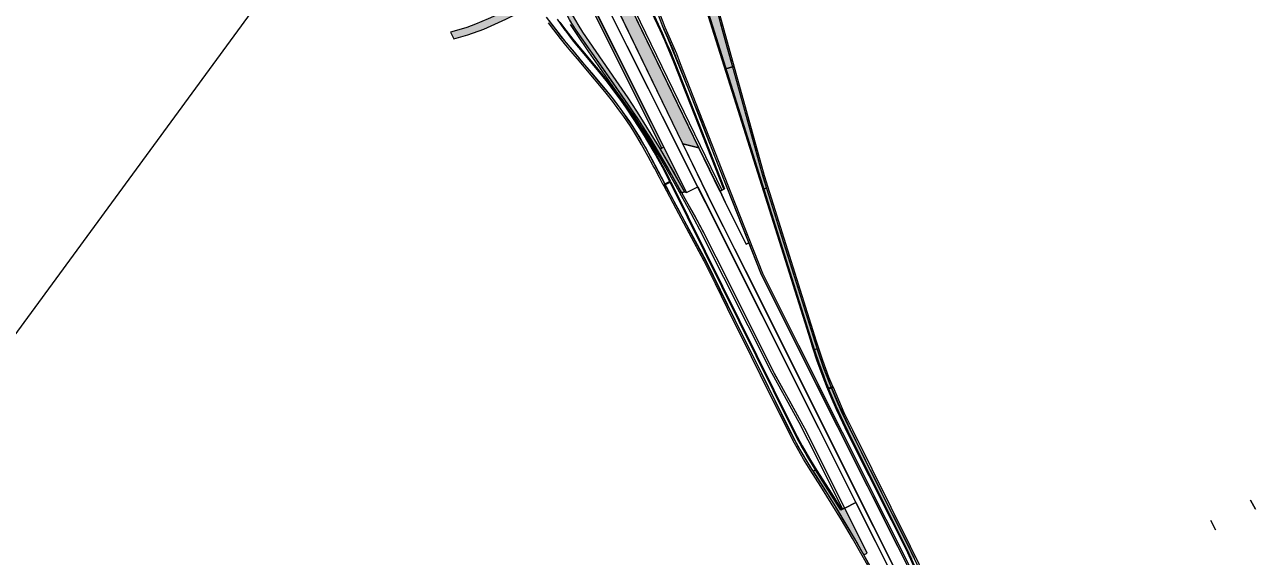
# Model space of a CAD drawing. Extents: x 2356431 to 2371438, y 6972864 to 6982525.
# Drawn here: x 2370511.5 to 2370775.3, y 6981390.9 to 6981505 of the extents above; entities that cross this region are included whole.
import ezdxf

# ---------------------------------------------------------------- set-up
doc = ezdxf.new("R2010")
doc.units = 0
doc.header["$LTSCALE"] = 5.6
for name, color, linetype, lineweight in [('1', 7, 'Continuous', 25), ('10', 7, 'Continuous', 13), ('11', 7, 'Continuous', 13), ('12', 7, 'Continuous', 13), ('13', 7, 'Continuous', 13), ('48', 7, 'Continuous', 25), ('9', 7, 'Continuous', 13)]:
    doc.layers.add(name, color=color, linetype=linetype, lineweight=lineweight)

msp = doc.modelspace()

# ---------------------------------------------------------------- hatches: boundary and pattern name
at = {"layer": '10'}
for points in [[(2370652.582, 6981479.445), (2370634.727, 6981516.42), (2370637.158, 6981517.596), (2370656.004, 6981478.561)], [(2370648.088, 6981478.527), (2370630.266, 6981514.168), (2370630.693, 6981514.387), (2370648.48, 6981478.728)]]:
    msp.add_hatch(color=256, dxfattribs=at).paths.add_polyline_path(points)
at = {"layer": '11'}
for points in [[(2370652.908, 6981469.14), (2370652.32, 6981468.932), (2370650.133, 6981472.855), (2370648.577, 6981475.566), (2370646.749, 6981478.666), (2370644.881, 6981481.768), (2370643.768, 6981483.52), (2370642.912, 6981484.88), (2370629.977, 6981503.415), (2370628.99, 6981504.896), (2370628.254, 6981506.129), (2370627.088, 6981508.375), (2370626.379, 6981509.655), (2370627.253, 6981510.131), (2370628.563, 6981507.662), (2370630.068, 6981505.041), (2370631.092, 6981503.389), (2370638.251, 6981493.035), (2370640.771, 6981489.343), (2370642.631, 6981486.488), (2370643.9, 6981484.502), (2370645.756, 6981481.541), (2370647.702, 6981478.302), (2370650.793, 6981473.014)], [(2370648.513, 6981478.709), (2370647.708, 6981478.302), (2370652.908, 6981469.14), (2370653.385, 6981468.997)]]:
    msp.add_hatch(color=256, dxfattribs=at).paths.add_polyline_path(points)
at = {"layer": '12'}
for points in [[(2370648.451, 6981470.539), (2370650.025, 6981471.316), (2370649.965, 6981471.437), (2370648.391, 6981470.66)], [(2370683.63, 6981426.951), (2370684.722, 6981427.371), (2370684.774, 6981427.245), (2370683.674, 6981426.825)]]:
    msp.add_hatch(color=256, dxfattribs=at).paths.add_polyline_path(points)
at = {"layer": '13'}
for points in [[(2370661.835, 6981495.525), (2370660.522, 6981499.756), (2370659.153, 6981504.083), (2370657.858, 6981508.227), (2370656.519, 6981512.531), (2370658.527, 6981513.123), (2370659.695, 6981508.862), (2370660.837, 6981504.681), (2370662.046, 6981500.292), (2370663.253, 6981495.969)], [(2370669.918, 6981469.776), (2370665.203, 6981484.808), (2370663.173, 6981491.259), (2370661.835, 6981495.525), (2370663.253, 6981495.969), (2370664.439, 6981491.626), (2370665.609, 6981487.429), (2370666.86, 6981482.873), (2370668.064, 6981478.532), (2370669.251, 6981474.227), (2370670.543, 6981469.937)], [(2370680.769, 6981435.269), (2370679.414, 6981439.569), (2370678.068, 6981443.851), (2370676.728, 6981448.121), (2370675.39, 6981452.388), (2370673.956, 6981456.893), (2370672.671, 6981461.015), (2370671.318, 6981465.312), (2370669.918, 6981469.776), (2370670.543, 6981469.937), (2370671.858, 6981465.641), (2370673.266, 6981461.199), (2370674.619, 6981456.901), (2370675.953, 6981452.632), (2370677.291, 6981448.327), (2370678.677, 6981444.043), (2370680.009, 6981439.753), (2370681.371, 6981435.476)], [(2370684.436, 6981427.118), (2370682.832, 6981431.233), (2370681.371, 6981435.476), (2370680.769, 6981435.269), (2370682.191, 6981431.14), (2370682.879, 6981429.312), (2370683.842, 6981426.896)], [(2370700.238, 6981394.611), (2370697.614, 6981399.843), (2370695.254, 6981404.55), (2370694.014, 6981407.064), (2370692.836, 6981409.407), (2370691.835, 6981411.429), (2370691.514, 6981412.076), (2370690.303, 6981414.485), (2370689.976, 6981415.152), (2370687.531, 6981420.057), (2370686.591, 6981422.038), (2370685.651, 6981424.179), (2370684.436, 6981427.118), (2370683.842, 6981426.896), (2370684.455, 6981425.392), (2370685.375, 6981423.241), (2370687.006, 6981419.729), (2370687.938, 6981417.809), (2370690.438, 6981412.825), (2370693.019, 6981407.625), (2370695.016, 6981403.642), (2370697.438, 6981398.777), (2370698.514, 6981396.632), (2370700.437, 6981392.791), (2370701.604, 6981390.355), (2370702.199, 6981390.6)], [(2370680.497, 6981409.193), (2370682.299, 6981406.383), (2370685.305, 6981401.562), (2370687.944, 6981397.164), (2370690.033, 6981393.642), (2370691.267, 6981391.475), (2370691.365, 6981391.258), (2370692.097, 6981391.615), (2370687.282, 6981401.282), (2370686.47, 6981400.877), (2370683.692, 6981405.283), (2370681.049, 6981409.5)]]:
    msp.add_hatch(color=256, dxfattribs=at).paths.add_polyline_path(points)
at = {"layer": '48'}
for points in [[(2370774.328, 6981403.019), (2370774.328, 6981403.019), (2370775.341, 6981401.054), (2370775.341, 6981401.054)], [(2370765.782, 6981398.614), (2370765.782, 6981398.614), (2370766.794, 6981396.649), (2370766.794, 6981396.649)]]:
    msp.add_hatch(color=256, dxfattribs=at).paths.add_polyline_path(points)
at = {"layer": '9'}
msp.add_hatch(color=256, dxfattribs=at).paths.add_polyline_path([(2370603.52, 6981501.959), (2370606.461, 6981502.849), (2370609.929, 6981504.05), (2370614.64, 6981506.209), (2370620.943, 6981509.38), (2370620.082, 6981510.762), (2370613.912, 6981507.657), (2370610.881, 6981506.243), (2370608.151, 6981505.143), (2370606.29, 6981504.447), (2370603.539, 6981503.639), (2370602.745, 6981503.429)])

# ---------------------------------------------------------------- linework, layer by layer
at = {"layer": '1', "lineweight": 13}
msp.add_lwpolyline([(2370359.058, 6981371.686), (2370521.887, 6981610.181), (2370526.335, 6981821.134), (2370603.448, 6981839.65), (2370623.649, 6981594.663), (2370420.032, 6981316.493)], close=True, dxfattribs=at)
at = {"layer": '10'}
for points in [[(2370661.357, 6981469.722), (2370650.635, 6981496.964), (2370649.591, 6981499.528), (2370648.725, 6981501.591), (2370647.729, 6981503.812), (2370645.944, 6981507.635), (2370643.651, 6981512.633), (2370641.47, 6981517.321), (2370640.754, 6981518.903), (2370640.96, 6981518.657), (2370641.032, 6981518.518), (2370641.095, 6981518.551), (2370643.045, 6981514.344), (2370648.136, 6981503.268), (2370649.112, 6981501.085), (2370649.77, 6981499.586), (2370650.833, 6981496.921), (2370661.52, 6981469.775)], [(2370705.164, 6981380.094), (2370679.27, 6981431.765), (2370669.306, 6981451.714), (2370666.514, 6981458.792), (2370662.104, 6981470.03), (2370651.409, 6981497.264), (2370650.41, 6981499.836), (2370649.137, 6981502.75), (2370648.242, 6981504.783), (2370643.742, 6981516.916), (2370643.142, 6981518.131), (2370643.005, 6981519.072), (2370643.967, 6981517.149), (2370648.728, 6981504.503), (2370651.195, 6981498.828), (2370652.032, 6981496.667), (2370662.879, 6981468.94), (2370669.696, 6981451.666), (2370677.395, 6981436.275), (2370705.449, 6981380.245)], [(2370655.799, 6981470.205), (2370633.08, 6981515.591), (2370630.667, 6981514.377), (2370653.385, 6981468.997)], [(2370718.237, 6981345.494), (2370633.082, 6981515.593), (2370634.696, 6981516.391), (2370639.809, 6981505.853), (2370658.83, 6981466.492), (2370668.421, 6981447.453), (2370718.891, 6981346.454)], [(2370652.582, 6981479.445), (2370634.727, 6981516.42), (2370637.158, 6981517.596), (2370656.004, 6981478.561)], [(2370660.542, 6981469.287), (2370637.15, 6981517.619), (2370637.542, 6981517.821), (2370660.92, 6981469.482)], [(2370648.088, 6981478.527), (2370630.266, 6981514.168), (2370630.693, 6981514.387), (2370648.48, 6981478.728)], [(2370702.597, 6981379.132), (2370693.495, 6981397.315), (2370659.347, 6981465.531), (2370652.582, 6981479.445), (2370656.004, 6981478.561), (2370660.564, 6981469.282), (2370661.676, 6981466.908), (2370666.164, 6981457.945), (2370666.728, 6981458.199), (2370669.308, 6981451.664), (2370705.159, 6981380.044)], [(2370686.475, 6981400.894), (2370684.706, 6981403.743), (2370683.717, 6981405.298), (2370680.863, 6981409.8), (2370678.012, 6981414.596), (2370676.778, 6981416.868), (2370675.924, 6981418.562), (2370672.012, 6981426.442), (2370649.868, 6981471.234), (2370650.026, 6981471.315), (2370675.798, 6981419.183), (2370677.089, 6981416.668), (2370678.187, 6981414.647), (2370679.772, 6981411.9), (2370681.343, 6981409.36), (2370684.513, 6981404.374), (2370686.638, 6981400.979)], [(2370687.282, 6981401.282), (2370678.736, 6981418.354), (2370672.211, 6981430.183), (2370659.715, 6981455.145), (2370658.472, 6981457.668), (2370657.072, 6981460.335), (2370655.773, 6981462.803), (2370654.423, 6981465.246), (2370652.373, 6981468.96), (2370652.924, 6981469.15), (2370653.385, 6981468.997), (2370655.799, 6981470.205), (2370667.794, 6981446.244), (2370689.697, 6981402.491)], [(2370705.786, 6981380.365), (2370703.375, 6981386.036), (2370702.069, 6981388.971), (2370700.81, 6981391.66), (2370697.297, 6981398.682), (2370687.841, 6981417.62), (2370686.867, 6981419.616), (2370685.525, 6981422.484), (2370684.414, 6981425.078), (2370683.674, 6981426.83), (2370683.848, 6981426.879), (2370684.919, 6981424.304), (2370686.371, 6981421.047), (2370687.914, 6981417.825), (2370700.501, 6981392.648), (2370701.488, 6981390.588), (2370702.418, 6981388.62), (2370703.347, 6981386.517), (2370704.41, 6981384.057), (2370705.954, 6981380.463)], [(2370720.637, 6981348.928), (2370717.072, 6981356.272), (2370714.339, 6981362.386), (2370711.913, 6981368.195), (2370706.264, 6981381.469), (2370704.067, 6981386.636), (2370701.051, 6981393.008), (2370692.127, 6981410.796), (2370688.504, 6981418.152), (2370686.143, 6981423.247), (2370684.458, 6981427.217), (2370684.8, 6981427.24), (2370687.124, 6981421.825), (2370688.929, 6981418.11), (2370701.335, 6981393.139), (2370703.201, 6981389.305), (2370704.516, 6981386.347), (2370706.636, 6981381.331), (2370710.181, 6981373.139), (2370714.483, 6981362.886), (2370716.799, 6981357.682), (2370721.062, 6981349.276)], [(2370716.367, 6981342.958), (2370710.97, 6981352.753), (2370701.902, 6981370.796), (2370697.634, 6981379.289), (2370696.774, 6981381.012), (2370694.677, 6981385.12), (2370691.365, 6981391.258), (2370692.097, 6981391.615), (2370687.282, 6981401.282), (2370689.697, 6981402.491), (2370698.616, 6981384.671), (2370718.237, 6981345.456)]]:
    msp.add_lwpolyline(points, close=True, dxfattribs=at)
for points in [[(2370628.389, 6981505.864), (2370629.522, 6981504.027), (2370631.302, 6981501.445), (2370637.689, 6981492.311), (2370641.268, 6981487.199), (2370643.377, 6981484.115), (2370645.638, 6981480.546), (2370649.372, 6981474.202), (2370653.353, 6981467.095), (2370654.984, 6981464.197), (2370657.296, 6981459.925), (2370672.197, 6981430.179), (2370675.43, 6981424.344), (2370677.503, 6981420.537), (2370678.999, 6981417.809), (2370687.278, 6981401.297), (2370686.88, 6981401.081), (2370679.477, 6981415.892), (2370677.523, 6981419.653), (2370674.009, 6981425.99), (2370671.717, 6981430.177), (2370656.253, 6981461.018), (2370653.776, 6981465.612), (2370650.342, 6981471.793), (2370647.485, 6981476.803), (2370644.771, 6981481.299), (2370642.28, 6981485.226), (2370637.948, 6981491.335), (2370632.446, 6981499.215), (2370629.902, 6981502.913), (2370628.489, 6981505.061)], [(2370692.802, 6981387.964), (2370688.992, 6981394.755), (2370686.627, 6981398.773), (2370682.173, 6981405.906), (2370679.849, 6981409.525), (2370678.487, 6981411.769), (2370676.496, 6981415.241), (2370674.427, 6981419.318), (2370669.243, 6981429.788), (2370667.288, 6981433.736), (2370662.18, 6981444.102), (2370659.56, 6981449.39), (2370657.155, 6981454.26), (2370654.986, 6981458.261), (2370651.133, 6981465.497), (2370648.489, 6981470.516), (2370648.729, 6981470.685), (2370651.429, 6981465.695), (2370654.226, 6981460.38), (2370657.302, 6981454.613), (2370660.472, 6981448.252), (2370670.92, 6981427.203), (2370675.046, 6981418.793), (2370677.407, 6981414.329), (2370679.847, 6981410.21), (2370682.593, 6981405.859), (2370684.946, 6981402.139), (2370687.132, 6981398.515), (2370689.629, 6981394.331), (2370692.868, 6981388.519)]]:
    msp.add_lwpolyline(points, dxfattribs=at)
at = {"layer": '11'}
for points in [[(2370661.676, 6981466.908), (2370660.564, 6981469.282), (2370661.51, 6981469.771), (2370658.687, 6981476.932), (2370653.118, 6981491.14), (2370649.541, 6981500.188), (2370646.192, 6981507.55), (2370643.745, 6981512.895), (2370641.286, 6981518.313), (2370642.877, 6981518.951), (2370643.104, 6981518.102), (2370643.627, 6981517.078), (2370644.331, 6981515.052), (2370644.955, 6981513.623), (2370646.575, 6981509.078), (2370648.468, 6981504.117), (2370649.33, 6981502.22), (2370653.818, 6981491.136), (2370656.422, 6981484.514), (2370659.326, 6981477.036), (2370666.728, 6981458.199), (2370666.164, 6981457.945)], [(2370652.908, 6981469.14), (2370652.32, 6981468.932), (2370650.133, 6981472.855), (2370648.577, 6981475.566), (2370646.749, 6981478.666), (2370644.881, 6981481.768), (2370643.768, 6981483.52), (2370642.912, 6981484.88), (2370629.977, 6981503.415), (2370628.99, 6981504.896), (2370628.254, 6981506.129), (2370627.088, 6981508.375), (2370626.379, 6981509.655), (2370627.253, 6981510.131), (2370628.563, 6981507.662), (2370630.068, 6981505.041), (2370631.092, 6981503.389), (2370638.251, 6981493.035), (2370640.771, 6981489.343), (2370642.631, 6981486.488), (2370643.9, 6981484.502), (2370645.756, 6981481.541), (2370647.702, 6981478.302), (2370650.793, 6981473.014)], [(2370648.513, 6981478.709), (2370647.708, 6981478.302), (2370652.908, 6981469.14), (2370653.385, 6981468.997)]]:
    msp.add_lwpolyline(points, close=True, dxfattribs=at)
at = {"layer": '12'}
for points in [[(2370683.63, 6981426.951), (2370682.68, 6981429.386), (2370682.036, 6981431.096), (2370681.344, 6981433.047), (2370680.605, 6981435.232), (2370680.322, 6981436.095), (2370680.135, 6981436.697), (2370679.206, 6981439.657), (2370655.967, 6981513.648), (2370656.139, 6981513.702), (2370680.308, 6981436.751), (2370680.962, 6981434.764), (2370681.656, 6981432.683), (2370682.717, 6981429.802), (2370683.122, 6981428.646), (2370683.803, 6981427.001)], [(2370684.722, 6981427.371), (2370683.918, 6981429.393), (2370682.627, 6981432.957), (2370681.252, 6981437.047), (2370670.098, 6981472.561), (2370670.099, 6981472.555), (2370658.873, 6981513.226), (2370658.535, 6981513.123), (2370669.753, 6981472.46), (2370677.005, 6981449.276), (2370680.909, 6981436.941), (2370681.495, 6981435.057), (2370682.591, 6981431.923), (2370683.325, 6981429.941), (2370683.734, 6981428.887), (2370684.103, 6981427.949), (2370684.337, 6981427.362), (2370684.387, 6981427.238)], [(2370648.451, 6981470.539), (2370650.025, 6981471.316), (2370649.965, 6981471.437), (2370648.391, 6981470.66)], [(2370683.63, 6981426.951), (2370684.722, 6981427.371), (2370684.774, 6981427.245), (2370683.674, 6981426.825)]]:
    msp.add_lwpolyline(points, close=True, dxfattribs=at)
for points in [[(2370623.829, 6981505.927), (2370625.253, 6981504.035), (2370627.494, 6981501.202), (2370629.25, 6981499.095), (2370631.167, 6981496.816), (2370633.31, 6981494.268), (2370635.465, 6981491.709), (2370636.381, 6981490.58), (2370637.69, 6981488.98), (2370639.303, 6981486.802), (2370640.67, 6981484.85), (2370641.793, 6981483.174), (2370643.4, 6981480.594), (2370644.696, 6981478.368), (2370645.675, 6981476.558), (2370648.707, 6981470.815), (2370648.391, 6981470.66), (2370647.556, 6981472.235), (2370646.57, 6981474.128), (2370646.25, 6981474.701), (2370645.177, 6981476.753), (2370643.755, 6981479.282), (2370642.944, 6981480.672), (2370641.832, 6981482.445), (2370641.338, 6981483.207), (2370639.941, 6981485.295), (2370638.875, 6981486.774), (2370637.544, 6981488.557), (2370636.15, 6981490.316), (2370634.403, 6981492.416), (2370633.202, 6981493.843), (2370630.403, 6981497.166), (2370628.654, 6981499.246), (2370627.504, 6981500.632), (2370626.331, 6981502.065), (2370624.926, 6981503.886), (2370623.776, 6981505.407)], [(2370625.64, 6981506.197), (2370627.097, 6981504.143), (2370628.334, 6981502.562), (2370629.505, 6981501.11), (2370630.968, 6981499.351), (2370633.262, 6981496.616), (2370634.199, 6981495.494), (2370635.543, 6981493.802), (2370637.116, 6981491.752), (2370638.205, 6981490.296), (2370639.854, 6981488.03), (2370640.945, 6981486.466), (2370642.916, 6981483.488), (2370644.98, 6981480.155), (2370646.331, 6981477.867), (2370647.78, 6981475.249), (2370648.187, 6981474.489), (2370649.298, 6981472.358), (2370649.688, 6981471.589), (2370649.804, 6981471.358), (2370649.965, 6981471.437), (2370649.263, 6981472.816), (2370648.293, 6981474.683), (2370647.816, 6981475.555), (2370646.442, 6981478.013), (2370645.194, 6981480.144), (2370643.953, 6981482.169), (2370642.798, 6981483.991), (2370641.419, 6981486.066), (2370640.27, 6981487.748), (2370638.826, 6981489.771), (2370637.615, 6981491.415), (2370636.206, 6981493.261), (2370634.833, 6981494.987), (2370633.279, 6981496.852), (2370631.952, 6981498.462), (2370630.375, 6981500.364), (2370629.083, 6981501.907), (2370627.54, 6981503.874), (2370626.308, 6981505.557)]]:
    msp.add_lwpolyline(points, dxfattribs=at)
at = {"layer": '13'}
for points in [[(2370661.835, 6981495.525), (2370660.522, 6981499.756), (2370659.153, 6981504.083), (2370657.858, 6981508.227), (2370656.519, 6981512.531), (2370658.527, 6981513.123), (2370659.695, 6981508.862), (2370660.837, 6981504.681), (2370662.046, 6981500.292), (2370663.253, 6981495.969)], [(2370669.918, 6981469.776), (2370665.203, 6981484.808), (2370663.173, 6981491.259), (2370661.835, 6981495.525), (2370663.253, 6981495.969), (2370664.439, 6981491.626), (2370665.609, 6981487.429), (2370666.86, 6981482.873), (2370668.064, 6981478.532), (2370669.251, 6981474.227), (2370670.543, 6981469.937)], [(2370680.769, 6981435.269), (2370679.414, 6981439.569), (2370678.068, 6981443.851), (2370676.728, 6981448.121), (2370675.39, 6981452.388), (2370673.956, 6981456.893), (2370672.671, 6981461.015), (2370671.318, 6981465.312), (2370669.918, 6981469.776), (2370670.543, 6981469.937), (2370671.858, 6981465.641), (2370673.266, 6981461.199), (2370674.619, 6981456.901), (2370675.953, 6981452.632), (2370677.291, 6981448.327), (2370678.677, 6981444.043), (2370680.009, 6981439.753), (2370681.371, 6981435.476)], [(2370684.436, 6981427.118), (2370682.832, 6981431.233), (2370681.371, 6981435.476), (2370680.769, 6981435.269), (2370682.191, 6981431.14), (2370682.879, 6981429.312), (2370683.842, 6981426.896)], [(2370680.497, 6981409.193), (2370682.299, 6981406.383), (2370685.305, 6981401.562), (2370687.944, 6981397.164), (2370690.033, 6981393.642), (2370691.267, 6981391.475), (2370691.365, 6981391.258), (2370692.097, 6981391.615), (2370687.282, 6981401.282), (2370686.47, 6981400.877), (2370683.692, 6981405.283), (2370681.049, 6981409.5)]]:
    msp.add_lwpolyline(points, close=True, dxfattribs=at)
for points in [[(2370623.281, 6981506.619), (2370624.829, 6981504.524), (2370626.376, 6981502.53), (2370627.558, 6981501.137), (2370629.416, 6981498.909), (2370631.029, 6981496.986), (2370632.989, 6981494.677), (2370635.543, 6981491.613), (2370637.247, 6981489.572), (2370639.099, 6981487.11), (2370641.123, 6981484.24), (2370643.521, 6981480.506), (2370645.948, 6981476.16), (2370647.922, 6981472.344), (2370651.107, 6981466.288), (2370657.489, 6981454.391), (2370663.725, 6981441.692), (2370675.071, 6981418.829), (2370676.904, 6981415.288), (2370678.333, 6981412.746), (2370680.123, 6981409.792), (2370680.497, 6981409.193), (2370681.049, 6981409.5), (2370679.196, 6981412.555), (2370677.145, 6981416.074), (2370675.636, 6981419.108), (2370675.636, 6981419.108), (2370650.027, 6981470.907), (2370650.027, 6981470.907), (2370649.116, 6981472.712), (2370648.204, 6981474.465), (2370647.606, 6981475.565), (2370646.419, 6981477.677), (2370645.097, 6981479.939), (2370644.347, 6981481.157), (2370643.091, 6981483.188), (2370642.013, 6981484.843), (2370640.495, 6981487.081), (2370639.475, 6981488.543), (2370638.02, 6981490.537), (2370636.412, 6981492.656), (2370634.568, 6981494.975), (2370631.819, 6981498.303), (2370629.163, 6981501.51), (2370626.321, 6981505.239)], [(2370702.199, 6981390.6), (2370700.238, 6981394.611), (2370697.614, 6981399.843), (2370695.254, 6981404.55), (2370694.014, 6981407.064), (2370692.836, 6981409.407), (2370691.835, 6981411.429), (2370691.514, 6981412.076), (2370690.303, 6981414.485), (2370689.976, 6981415.152), (2370687.531, 6981420.057), (2370686.591, 6981422.038), (2370685.651, 6981424.179), (2370684.436, 6981427.118), (2370683.842, 6981426.896), (2370684.455, 6981425.392), (2370685.375, 6981423.241), (2370687.006, 6981419.729), (2370687.938, 6981417.809), (2370690.438, 6981412.825), (2370693.019, 6981407.625), (2370695.016, 6981403.642), (2370697.438, 6981398.777), (2370698.514, 6981396.632), (2370700.437, 6981392.791), (2370701.604, 6981390.355)]]:
    msp.add_lwpolyline(points, dxfattribs=at)
at = {"layer": '48', "lineweight": 13}
for points in [[(2370774.328, 6981403.019), (2370774.328, 6981403.019), (2370775.341, 6981401.054), (2370775.341, 6981401.054)], [(2370765.782, 6981398.614), (2370765.782, 6981398.614), (2370766.794, 6981396.649), (2370766.794, 6981396.649)]]:
    msp.add_lwpolyline(points, close=True, dxfattribs=at)
at = {"layer": '9'}
msp.add_lwpolyline([(2370603.52, 6981501.959), (2370606.461, 6981502.849), (2370609.929, 6981504.05), (2370614.64, 6981506.209), (2370620.943, 6981509.38), (2370620.082, 6981510.762), (2370613.912, 6981507.657), (2370610.881, 6981506.243), (2370608.151, 6981505.143), (2370606.29, 6981504.447), (2370603.539, 6981503.639), (2370602.745, 6981503.429)], close=True, dxfattribs=at)

doc.saveas('drawing.dxf')
